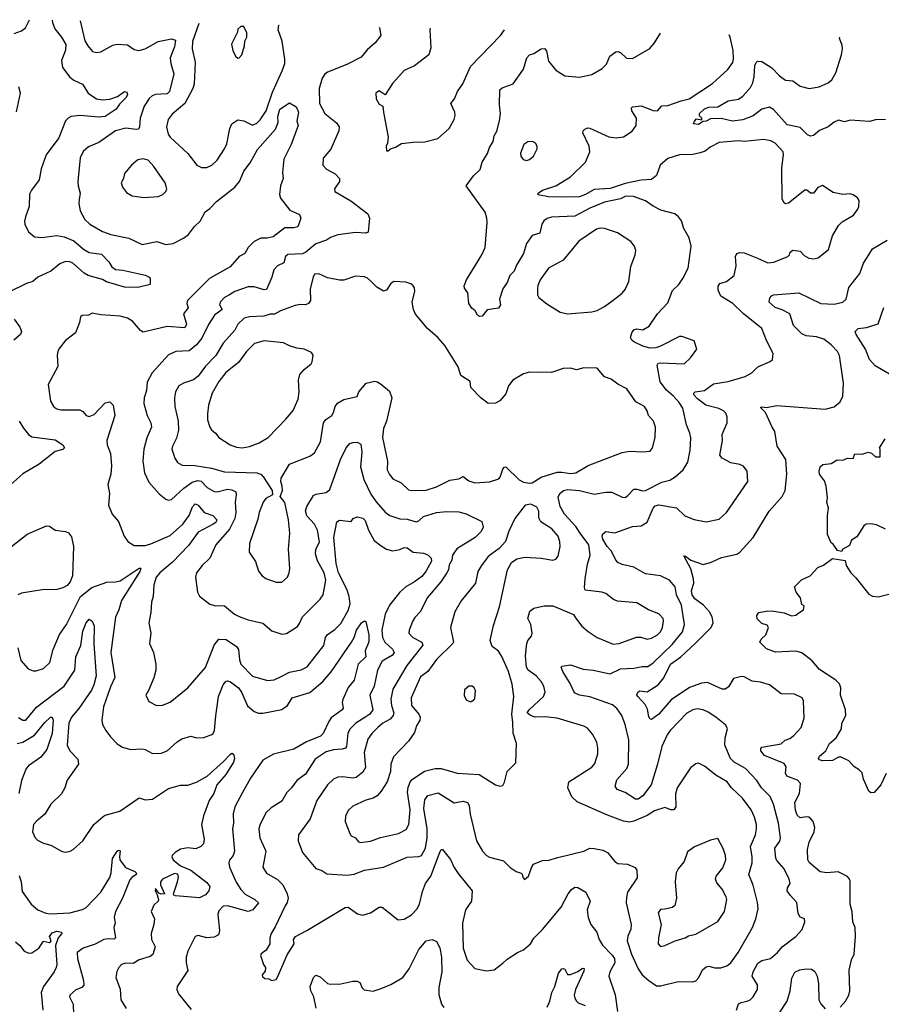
# Model space of a CAD drawing. Extents: x 1995161 to 2088924, y 769148 to 906007.
# Tile 331 of 335: x 2043864 to 2049715, y 898584 to 905273. Entities that reach past the tile are written whole.
import ezdxf

# ---------------------------------------------------------------- set-up
doc = ezdxf.new("R2010")
doc.units = 0

msp = doc.modelspace()

# ---------------------------------------------------------------- linework, layer by layer
at = {"layer": '0CON20XD'}
for points in [[(2043825, 905179.3), (2043875, 905197.5), (2043902.5, 905217.5), (2043930.4, 905273.3)], [(2044083.7, 905270), (2044085.3, 905255), (2044101.1, 905211.1), (2044146.9, 905155), (2044177.1, 905105), (2044175.5, 905065.5), (2044148.2, 904995), (2044155, 904948), (2044205, 904883.1), (2044232.2, 904862.2), (2044290, 904835), (2044328.6, 904775), (2044385, 904736.5), (2044425, 904729.1), (2044475.5, 904734.5), (2044527.5, 904752.5), (2044575.8, 904785.8), (2044590.8, 904780.8), (2044595.5, 904765.5), (2044587.5, 904745), (2044541.5, 904698.5), (2044518.6, 904665), (2044445, 904616.4), (2044398.2, 904611.8), (2044275, 904622.5), (2044212, 904615), (2044192.9, 904605), (2044175, 904585.7), (2044128.4, 904471.6), (2044042.5, 904355), (2044008.9, 904261.1), (2043995.6, 904185), (2043943.1, 904115), (2043931.1, 904088.9), (2043926.9, 904005), (2043902, 903935), (2043896, 903905), (2043898.8, 903885), (2043922.7, 903832.7), (2043965, 903798.8), (2044013.1, 903793.1), (2044115, 903806.8), (2044165, 903799.1), (2044230.3, 903770.3), (2044296.4, 903715), (2044335, 903692.5), (2044420, 903680), (2044468.3, 903628.3), (2044490, 903595), (2044515, 903575.8), (2044565, 903572.2), (2044685.3, 903545.3)], [(2044273.9, 905265.9), (2044305, 905130), (2044326, 905095), (2044358.3, 905058.3), (2044385, 905051.4), (2044415, 905054.4), (2044495, 905100.6), (2044525, 905108.1), (2044595, 905101.9), (2044640.9, 905070.9), (2044673, 905063), (2044715, 905075.6), (2044805, 905125.4), (2044895, 905144.2), (2044921.2, 905135), (2044915, 905088.8), (2044886.2, 905015), (2044889.6, 904975), (2044911.5, 904905), (2044880.5, 904785), (2044865, 904770.5), (2044785, 904764.5), (2044762.9, 904755), (2044743.2, 904736.8), (2044710, 904685), (2044682.5, 904605), (2044678.2, 904545), (2044669.8, 904530.2), (2044655, 904526.4), (2044585, 904535.4), (2044515, 904517.5), (2044400.2, 904439.8), (2044330.3, 904409.7), (2044295, 904378.8), (2044274.4, 904335), (2044259.2, 904175), (2044260, 904145), (2044273.8, 904095), (2044267.7, 904052.3), (2044264.2, 904025), (2044274, 903975), (2044305, 903916.2), (2044338.8, 903885), (2044426.7, 903835), (2044482.5, 903815), (2044605, 903788.1), (2044695, 903746.9), (2044795, 903765.6), (2044855, 903746.7), (2044905, 903752.9), (2044975, 903788.8), (2045011.1, 903815), (2045050.9, 903869.1), (2045088.5, 903905), (2045122.3, 903967.7), (2045155, 903991.1), (2045200.9, 904039.1), (2045325.4, 904135), (2045356.2, 904175), (2045385, 904244.4), (2045428.5, 904301.5), (2045478.9, 904391.1), (2045600, 904530), (2045620, 904575), (2045616.7, 904615), (2045630, 904665), (2045695, 904708), (2045735, 904686.2), (2045745, 904671.2), (2045758.1, 904645), (2045746, 904585), (2045753.8, 904555), (2045707.1, 904425), (2045656.7, 904325), (2045648.1, 904235), (2045652.5, 904195), (2045633.8, 904145), (2045628, 904085), (2045635, 904060), (2045699.1, 903979.1), (2045765, 903950), (2045771.9, 903925), (2045753.7, 903866.3), (2045725, 903860), (2045665, 903860), (2045585, 903799.2), (2045545, 903789.2), (2045502.1, 903787.9), (2045455, 903767.1), (2045414.6, 903725.4), (2045392, 903685), (2045355, 903664.2), (2045292.2, 903595), (2045152.1, 903515), (2045003.5, 903365), (2044999.4, 903345), (2045006.9, 903315), (2044976.7, 903275), (2044996.4, 903205), (2044985, 903180), (2044865, 903188.4), (2044701.1, 903151.1), (2044685, 903160.6), (2044628.6, 903225), (2044595, 903245.6), (2044545, 903258.9), (2044415, 903269.2), (2044355, 903280), (2044330, 903265), (2044287, 903263), (2044277.5, 903255), (2044270, 903215), (2044242.5, 903145), (2044175, 903093.3), (2044131.3, 903038.7), (2044121.9, 903018.1), (2044117.5, 902995), (2044122.3, 902917.7), (2044057.5, 902795), (2044072.1, 902682.1), (2044095, 902643.8), (2044115, 902630), (2044142.7, 902622.7), (2044272.3, 902622.3), (2044291.2, 902611.2), (2044315, 902583.8), (2044335, 902578), (2044368.3, 902591.7), (2044445, 902670), (2044475, 902676.7), (2044498.8, 902655), (2044510, 902585), (2044454.5, 902415), (2044457.9, 902385), (2044479.2, 902325), (2044488, 902242), (2044482.2, 902185), (2044462.9, 902115), (2044474.3, 902055), (2044465.7, 901975), (2044492, 901915), (2044534.2, 901865), (2044572.9, 901765), (2044598.5, 901728.5), (2044641.3, 901701.3), (2044715, 901700.8), (2044755, 901712.1), (2044885, 901768.8), (2044971.8, 901845), (2045014.6, 901905), (2045036.2, 901963.8), (2045055, 901984.3), (2045075, 901975.8), (2045116.2, 901926.2), (2045176.2, 901905), (2045202.9, 901875), (2045195, 901857.5), (2045178.6, 901845), (2045075, 901792.1), (2045009.7, 901700.3), (2044902.3, 901587.7), (2044815, 901515.6), (2044791.1, 901485), (2044775.6, 901434.4), (2044770, 901355), (2044758.6, 901315), (2044754.3, 901245), (2044740.8, 901175), (2044754.1, 901105.9), (2044746, 901035), (2044771.4, 900975), (2044787.5, 900895), (2044787.5, 900855), (2044775, 900802.5), (2044738.8, 900715), (2044720, 900685), (2044740.5, 900640.5), (2044793.6, 900613.6), (2044833, 900617), (2044885, 900636.2), (2045005.4, 900734.6), (2045125, 900872.5), (2045183.8, 901025), (2045215, 901065.5), (2045265, 901061.4), (2045335.6, 901015), (2045349.1, 900995), (2045357.1, 900925), (2045366.5, 900895), (2045445, 900814.3), (2045545.5, 900784.5), (2045591.3, 900788.7), (2045645, 900813.3), (2045695, 900839.5), (2045775, 900855.6), (2045815, 900875.8), (2045929.4, 901020.6), (2045941.2, 901075), (2045951.5, 901095), (2046005, 901130), (2046045, 901171.1), (2046095, 901260), (2046107.3, 901305), (2046100.3, 901355), (2046085.2, 901405.2), (2046029.8, 901515), (2046012.3, 901577.7), (2045996.8, 901755), (2046018.3, 901861.7), (2046035, 901872), (2046115, 901863.3), (2046127.5, 901885), (2046155, 901896.2), (2046195, 901887.5), (2046210.1, 901870.1), (2046232.3, 901805), (2046270, 901735), (2046319.6, 901699.6), (2046355, 901676.9), (2046395, 901664.5), (2046445, 901673.6), (2046475, 901686.4), (2046494.6, 901684.6), (2046535, 901656.7), (2046605, 901650), (2046635, 901638.5), (2046658.2, 901615), (2046659.7, 901595), (2046622.5, 901525), (2046595, 901490.5), (2046545, 901453.5), (2046485, 901420.4), (2046445.8, 901384.2), (2046375.9, 901295), (2046345.3, 901235), (2046323.6, 901126.4), (2046326.9, 901076.9), (2046343.8, 901045), (2046395.7, 900995.7), (2046406.4, 900975), (2046394.5, 900955), (2046325.5, 900915), (2046293.6, 900855), (2046271.2, 900745), (2046242.7, 900685), (2046261.1, 900585), (2046242.5, 900555), (2046215, 900536.3), (2046145.5, 900495), (2046107.3, 900455), (2046093.2, 900425), (2046083.5, 900336.5), (2046076.2, 900325), (2046053.4, 900316.6), (2045995, 900313.9), (2045945, 900300), (2045870.9, 900249.1), (2045805, 900147.5), (2045745.4, 900104.6), (2045710, 900055), (2045677.1, 900022.9), (2045644.4, 899965), (2045571.7, 899918.3), (2045535.7, 899885), (2045495, 899801.2), (2045488.5, 899775), (2045494.4, 899715), (2045534.2, 899625), (2045515.8, 899515), (2045540, 899475), (2045615, 899432.9), (2045650, 899395), (2045679.2, 899335), (2045686, 899305), (2045680.8, 899275), (2045666.9, 899253.1), (2045599.3, 899110.7), (2045571.4, 899065), (2045562, 899035), (2045562, 898995), (2045538.2, 898951.8), (2045503, 898927), (2045498.8, 898915), (2045520, 898855), (2045533.6, 898833.6), (2045530.7, 898809.3), (2045510, 898785), (2045513, 898773), (2045528.3, 898758.3), (2045555, 898756.7), (2045575, 898746.7), (2045605, 898753.3), (2045617.7, 898772.3), (2045680.9, 898919.1), (2045728.8, 898995), (2045723.3, 899025), (2045736.2, 899045), (2045813.3, 899085), (2046075, 899241.2), (2046095, 899243.8), (2046158.7, 899198.7), (2046195, 899188.6), (2046245.5, 899204.5), (2046305, 899244.2), (2046325, 899244.2), (2046412.9, 899172.9), (2046435, 899157.5), (2046475, 899162.5), (2046525, 899192.5), (2046560.7, 899229.3), (2046580, 899265), (2046598.8, 899351.2), (2046619.2, 899405), (2046655.2, 899454.8), (2046718.3, 899621.7), (2046725, 899636.2), (2046735, 899636.2), (2046788.4, 899568.4), (2046814, 899514), (2046842.3, 899472.3), (2046937.1, 899355), (2046931.9, 899285), (2046891.5, 899225), (2046870, 899135), (2046874.5, 898965.5), (2046902.8, 898882.8), (2046955, 898826.2), (2047035, 898811.4), (2047085, 898819.2), (2047145, 898863.8), (2047175, 898891.4), (2047245, 898936), (2047285, 898953.8), (2047333.8, 898995), (2047356.3, 899033.7), (2047415, 899092), (2047541.4, 899245), (2047589.2, 899335), (2047612, 899365), (2047635, 899380), (2047655, 899377.5), (2047708.8, 899345), (2047737.5, 899285), (2047718.1, 899225), (2047724.6, 899174.6), (2047743.1, 899125), (2047784.3, 899075), (2047800, 899025), (2047821.1, 898985), (2047888, 898918), (2047902.6, 898895), (2047905.3, 898864.7), (2047871.8, 898805), (2047865.5, 898775), (2047908.3, 898648.3), (2047924, 898535)], [(2046305.1, 905222.2), (2046307, 905217), (2046316.2, 905165), (2046278, 905115), (2046222.4, 905067.6), (2046181.7, 905018.3), (2046085, 904970), (2045955, 904917.1), (2045935, 904902.2), (2045918.8, 904875), (2045897.8, 904805), (2045899.1, 904705), (2045936.7, 904635), (2046015, 904572.9), (2046034.4, 904544.4), (2046031.1, 904518.9), (2045975.9, 904394.1), (2045925, 904332.5), (2045922, 904285), (2045947, 904257), (2046006.7, 904225), (2046036.7, 904195), (2046036.1, 904173.9), (2046001.2, 904125), (2046003.3, 904105), (2046111.7, 904041.7), (2046228, 903955), (2046240, 903925), (2046230.5, 903829.5), (2046215, 903822.5), (2046145, 903827.8), (2046025, 903811.5), (2045975.5, 903794.5), (2045946.7, 903775), (2045875, 903750.4), (2045807.6, 903695), (2045785, 903683.1), (2045685, 903679.1), (2045669.1, 903665), (2045658.5, 903621.5), (2045615, 903600), (2045589.4, 903575), (2045576.2, 903525), (2045539.2, 903440.8), (2045525, 903437.8), (2045455, 903457.5), (2045415, 903458.2), (2045323.8, 903426.2), (2045287.5, 903405), (2045254.7, 903385.3), (2045225, 903353.8), (2045220.8, 903335), (2045238.1, 903305), (2045186.1, 903265), (2045145, 903202), (2045101.5, 903108.5), (2045064.8, 903065.2), (2045015, 903022.9), (2044925, 903019.4), (2044875, 902995.7), (2044764, 902875), (2044730.3, 902809.7), (2044725.7, 902755), (2044709.5, 902705), (2044706.7, 902665), (2044729.4, 902585), (2044755, 902533.3), (2044759.5, 902505), (2044726.5, 902433.5), (2044706.5, 902355), (2044700, 902275), (2044711.5, 902195), (2044740.8, 902130.8), (2044811.3, 902051.3), (2044855.8, 902015.8), (2044875, 902008.8), (2044895, 902013.8), (2044979.4, 902090.6), (2045035, 902130.6), (2045072.6, 902142.6), (2045095, 902137.5), (2045135.7, 902095.7), (2045185, 902067.7), (2045205, 902066.2), (2045275, 902082.7), (2045305, 902078.9), (2045331.1, 902065), (2045333.9, 902045), (2045325.9, 901995), (2045330.7, 901925), (2045323.8, 901885), (2045288, 901812), (2045195.5, 901705), (2045154.3, 901615), (2045102.5, 901565), (2045064, 901515), (2045058, 901485), (2045071.2, 901385), (2045085, 901357.5), (2045155, 901302), (2045195, 901290), (2045235, 901294.3), (2045255, 901290), (2045323.5, 901233.5), (2045355, 901217.8), (2045416.3, 901196.3), (2045514.4, 901174.4), (2045575, 901122), (2045645, 901098), (2045675, 901102.5), (2045749.7, 901150.3), (2045765, 901170), (2045785, 901216), (2045905, 901336), (2045924.3, 901365), (2045943.8, 901465), (2045932.3, 901515), (2045887.2, 901597.2), (2045872.7, 901645), (2045875.3, 901674.7), (2045898.7, 901725), (2045886.6, 901805), (2045866.8, 901845), (2045812.8, 901902.8), (2045805, 901936.7), (2045814.7, 901965), (2045858.3, 902041.7), (2045875, 902049.7), (2045945, 902061.1), (2045968.8, 902081.2), (2046043.1, 902285), (2046081.1, 902365), (2046105, 902393.8), (2046125, 902401.4), (2046155, 902403.1), (2046179.6, 902389.6), (2046186.2, 902335), (2046178.4, 902235), (2046200.3, 902150.3), (2046249.3, 902049.3), (2046285, 901996.9), (2046345, 901928.5), (2046377.5, 901905), (2046445, 901882.3), (2046495, 901880), (2046557.3, 901862.7), (2046575, 901869.4), (2046605, 901897.3), (2046694.5, 901924.5), (2046761.7, 901931.7), (2046845, 901930), (2046895, 901916.5), (2047003.3, 901865), (2047011.1, 901825), (2046997.3, 901795), (2046956.9, 901755), (2046832.3, 901677.7), (2046803.8, 901636.2), (2046799.1, 901600.9), (2046780.8, 901569.2), (2046775.5, 901535), (2046765.6, 901515), (2046724.4, 901455), (2046630.5, 901345), (2046586.6, 901253.4), (2046547.2, 901212.8), (2046531.4, 901185), (2046508, 901125), (2046505.8, 901105), (2046534.2, 901075), (2046594.4, 901045), (2046602.1, 901025), (2046492.7, 900885), (2046397.3, 900725), (2046384.1, 900655.9), (2046388.4, 900615), (2046403.8, 900565), (2046400.5, 900545), (2046378.7, 900521.3), (2046330.6, 900495), (2046295.5, 900465), (2046255.2, 900424.8), (2046228.8, 900385), (2046203.2, 900295), (2046212.5, 900192.5), (2046195, 900161.4), (2046148.8, 900125), (2046125, 900120), (2046055, 900130), (2046025, 900127.1), (2045995, 900114), (2045954.7, 900075.3), (2045881.7, 899968.3), (2045836, 899845), (2045757.5, 899735), (2045755.8, 899695), (2045784.3, 899615), (2045875.5, 899505.5), (2045915, 899493.3), (2045950.3, 899470.3), (2046087.9, 899462.1), (2046135, 899468.2), (2046205, 899496.2), (2046333.3, 899515), (2046495, 899583.3), (2046575, 899587.8), (2046592, 899595), (2046620, 899645), (2046630.2, 899715), (2046630.7, 899775), (2046609.2, 899915), (2046615, 899974), (2046635, 900001.5), (2046705, 900020), (2046815, 899953.1), (2046875, 899964.6), (2046905.6, 899955), (2046916.7, 899935), (2046923.3, 899875), (2046965.7, 899695), (2047007.5, 899625), (2047035, 899596), (2047055, 899584.2), (2047148.8, 899558.8), (2047195, 899513.8), (2047235, 899486.7), (2047270, 899475), (2047277, 899467), (2047280, 899445), (2047291.7, 899431.7), (2047320, 899455), (2047341.2, 899518.8), (2047352.5, 899535), (2047415, 899560.8), (2047456.3, 899563.7), (2047518.3, 899581.7), (2047695, 899623.3), (2047735, 899644.3), (2047765, 899641.9), (2047825, 899630.8), (2047855, 899615.7), (2047905, 899554.2), (2047925, 899540), (2047992.5, 899535), (2048044.4, 899514.4), (2048054.4, 899494.4), (2048056.3, 899443.7), (2047990.9, 899345), (2047985, 899310), (2047982.8, 899272.8), (2048016.5, 899125), (2048013.3, 899095), (2047993.4, 899046.6), (2047989.6, 899015), (2048017.7, 898925), (2048065, 898823.8), (2048091.2, 898785), (2048135.8, 898745), (2048189.1, 898709.1), (2048215, 898708.9), (2048335, 898738.1), (2048435, 898735.8), (2048456.4, 898743.6), (2048476.9, 898765), (2048501.7, 898818.3), (2048525, 898838.1), (2048545, 898843.1), (2048585, 898832.5), (2048625, 898832.2), (2048665.3, 898844.7), (2048692.9, 898865), (2048742.5, 898935), (2048840.8, 899105), (2048864.3, 899165), (2048878.3, 899231.7), (2048875.7, 899275), (2048845.6, 899394.4), (2048815.4, 899465), (2048838.8, 899545), (2048838.8, 899585), (2048826.1, 899655), (2048861.2, 899735), (2048867.7, 899775), (2048867.5, 899805), (2048855.3, 899855.3), (2048830.9, 899905), (2048772.5, 899985), (2048698.6, 900055), (2048667.5, 900095), (2048590.7, 900140.7), (2048515, 900202.5), (2048475, 900221.2), (2048455, 900218.8), (2048419.7, 900190.3), (2048329.2, 900055), (2048317.3, 900012.7), (2048320, 899925), (2048306, 899905), (2048285, 899904.5), (2048245, 899920.5), (2048175, 899897.5), (2048125, 899867.5), (2048035, 899828.2), (2048005, 899822.3), (2047965, 899827.3), (2047855, 899867.8), (2047650.4, 899960.4), (2047614.6, 899994.6), (2047586.2, 900055), (2047592.5, 900095), (2047749.2, 900195), (2047770.2, 900219.8), (2047790.5, 900285), (2047791.1, 900325), (2047783.3, 900365), (2047755, 900420), (2047719.3, 900459.3), (2047695, 900474.2), (2047515, 900528.1), (2047432.4, 900537.6), (2047365, 900534.6), (2047332, 900545), (2047310, 900565), (2047322.9, 900585), (2047422, 900675), (2047431.9, 900705), (2047424.3, 900745), (2047405, 900777.5), (2047372.2, 900815), (2047316.5, 900855), (2047305.3, 900875.3), (2047298, 900952), (2047308.9, 901035), (2047315.6, 901055), (2047339.1, 901085), (2047343.8, 901105), (2047336.2, 901165), (2047314.5, 901205), (2047327.3, 901255), (2047355, 901275.6), (2047425, 901291.2), (2047485, 901290.9), (2047609.7, 901239.7), (2047625, 901231.2), (2047639.1, 901209.1), (2047682, 901152), (2047725, 901115.8), (2047786.2, 901075), (2047895, 901030), (2047935, 901036.2), (2048052.7, 901077.3), (2048082.7, 901077.3), (2048125, 901064.4), (2048155, 901072.2), (2048195, 901094.5), (2048215, 901114.4), (2048229.6, 901145), (2048236.8, 901186.8), (2048234, 901205), (2048205, 901236), (2048134.4, 901264.4), (2048055, 901310.6), (2047923.4, 901323.4), (2047896.7, 901335), (2047845, 901374.2), (2047816.7, 901385), (2047705, 901396.7), (2047699.2, 901415), (2047704.3, 901474.3), (2047719.1, 901575), (2047738.8, 901635), (2047730, 901705), (2047670.2, 901785), (2047640.4, 901830.4), (2047563.3, 901915), (2047535.3, 901965), (2047520, 902030), (2047532.9, 902055), (2047556.2, 902073.8), (2047585, 902080.4), (2047665, 902074.7), (2047765, 902048.9), (2047845, 902063.1), (2047885, 902063.9), (2047955, 902029.4), (2047975, 902026.9), (2047995, 902040), (2048035, 902084.3), (2048055, 902084.4), (2048095, 902071.8), (2048115, 902075.4), (2048225, 902130.9), (2048278.8, 902145), (2048315, 902167.5), (2048369.2, 902215), (2048402.2, 902267.8), (2048417.6, 902347.6), (2048422.1, 902432.1), (2048415.6, 902465), (2048391.7, 902521.7), (2048366.4, 902635), (2048342.1, 902672.1)], [(2045081.2, 905248.5), (2045038, 905125), (2045035.4, 905075), (2045054.5, 904985), (2045049.5, 904835), (2045040, 904805), (2044984.6, 904705), (2044899.4, 904630.6), (2044871.4, 904595), (2044860, 904545), (2044871.9, 904495), (2044885, 904474.4), (2045005.3, 904365.3), (2045065.7, 904285.7), (2045098.8, 904268.8), (2045135, 904269.2), (2045168.8, 904285), (2045205, 904318), (2045255, 904396.2), (2045270.2, 904429.8), (2045290.4, 904535), (2045305.3, 904564.7), (2045345, 904593.3), (2045385, 904586.7), (2045445, 904557.1), (2045475, 904569.4), (2045497.3, 904592.7), (2045537.5, 904655), (2045579.4, 904780.6), (2045646.5, 904925), (2045663.5, 904975), (2045664.2, 905005), (2045646.6, 905126.6), (2045620, 905205), (2045622.9, 905235), (2045625.1, 905236.8)], [(2045345, 905011.2), (2045355, 905013.3), (2045373.3, 905035), (2045391.2, 905095), (2045393.6, 905126.4), (2045406.2, 905155), (2045406.7, 905185), (2045385, 905227.5), (2045365, 905226.7), (2045345, 905210), (2045341.7, 905188.3), (2045302.3, 905107.7), (2045311.2, 905065), (2045328.8, 905025), (2045345, 905011.2)], [(2046650.5, 905214.7), (2046648.9, 905205), (2046656.9, 905083.1), (2046643.1, 905035), (2046545, 904960), (2046475, 904928), (2046395, 904840.8), (2046345, 904762.5), (2046305, 904790), (2046283.3, 904775), (2046283.8, 904735), (2046305, 904700), (2046330, 904685), (2046334.3, 904644.3), (2046366.2, 904475), (2046362.5, 904435), (2046353, 904413), (2046355, 904382.5), (2046365, 904382.5), (2046383, 904397), (2046415, 904407.5), (2046457, 904433), (2046535, 904442), (2046615, 904442.5), (2046704.1, 904465.9), (2046781.4, 904535), (2046814.4, 904595), (2046822.3, 904622.3), (2046820, 904645), (2046792, 904705), (2046816, 904735), (2046838, 904785), (2046873.4, 904836.6), (2046925, 904955.7), (2047128.1, 905165), (2047156.4, 905203.9)], [(2048342.1, 902672.1), (2048305, 902715.4), (2048255.8, 902755.8), (2048212.4, 902812.4), (2048192.9, 902927.1), (2048200.6, 902939.4), (2048215, 902942.9), (2048376, 902935), (2048418.8, 902975), (2048462.5, 903035), (2048445, 903092.5), (2048361.2, 903121.2), (2048345, 903121.4), (2048215.2, 903054.8), (2048185, 903044.6), (2048145, 903041.5), (2048095, 903055.6), (2048033.8, 903085), (2048020.8, 903095), (2048011.9, 903115), (2048020, 903145), (2048035, 903166), (2048055, 903172), (2048095, 903165.6), (2048138.9, 903191.1), (2048195, 903276), (2048265, 903350), (2048297.6, 903432.4), (2048340.5, 903475), (2048368.2, 903515), (2048403.8, 903585), (2048424, 903735), (2048410.9, 903790.9), (2048374.3, 903855), (2048357.6, 903907.6), (2048338.8, 903935), (2048314.2, 903954.2), (2048218.3, 903978.3), (2048165, 904006.7), (2048115, 904043.6), (2048032.7, 904072.7), (2047980, 904075), (2047945, 904057.1), (2047835, 904032.9), (2047735, 903993.4), (2047635, 903938.5), (2047475, 903930.8), (2047445, 903922.5), (2047423.3, 903906.7), (2047408.9, 903885), (2047396.3, 903823.7), (2047345, 903806.9), (2047305, 903752.5), (2047284.7, 903685.3), (2047237.8, 903605), (2047221.5, 903565), (2047193.5, 903535), (2047175, 903488), (2047145.6, 903445), (2047122.5, 903375), (2047128.1, 903335), (2047115, 903312.5), (2047038.3, 903301.7), (2047005, 903260), (2046987, 903257), (2046972.5, 903265), (2046956.2, 903295), (2046934.2, 903314.2), (2046913.8, 903345), (2046906.7, 903416.7), (2046885, 903450), (2046883.3, 903465), (2046897.5, 903505), (2047002.5, 903675), (2047025.5, 903724.5), (2047037.5, 903895), (2047035.9, 903925.9), (2047024, 903965), (2046896.2, 904145), (2046946.6, 904213.4), (2046991.2, 904255), (2047004.2, 904305), (2047040, 904365), (2047054, 904405), (2047080, 904445), (2047086.2, 904485), (2047104.1, 904515.9), (2047123, 904587), (2047130, 904635), (2047122.9, 904695), (2047124.1, 904795.9), (2047140, 904810), (2047215, 904836.7), (2047285, 904936.7), (2047307.5, 905015), (2047325, 905034.2), (2047355.4, 905044.6), (2047405, 905075.8), (2047428.6, 905078.6), (2047441.3, 905061.3), (2047455, 904991.2), (2047505, 904930.8), (2047565, 904892.9), (2047666.6, 904883.4), (2047748.7, 904901.3), (2047819.1, 904940.9), (2047849.4, 904970.6), (2047872.5, 905025), (2047912.5, 905055), (2047925, 905058), (2047945, 905051.2), (2047985, 905012), (2048025, 905010), (2048142.3, 905077.7), (2048176, 905115), (2048214.9, 905181.1)], [(2048091.1, 900878.9), (2048130.2, 900879.8), (2048165, 900904.5), (2048295, 901028.5), (2048364.6, 901115), (2048378.2, 901165), (2048357.9, 901295), (2048325.4, 901365), (2048315, 901421.2), (2048276.2, 901465), (2048215, 901495.5), (2048115, 901508.5), (2048035, 901554.5), (2047955, 901571.1), (2047926.4, 901586.4), (2047911.7, 901601.7), (2047882.9, 901662.9), (2047853.1, 901695), (2047824.7, 901745), (2047820, 901765), (2047825, 901779.4), (2047845, 901796.9), (2047905, 901786.9), (2048025, 901831.1), (2048085, 901835.6), (2048125, 901860), (2048165.5, 901955), (2048180.4, 901969.6), (2048205, 901976.9), (2048325, 901956.5), (2048381.9, 901901.9), (2048445, 901876.7), (2048525, 901862), (2048615, 901880.8), (2048665, 901926.2), (2048808.1, 902135), (2048803.8, 902205), (2048779.5, 902239.5), (2048755, 902252), (2048693, 902263), (2048634.5, 902294.5), (2048618, 902315), (2048637.5, 902415), (2048634.3, 902455), (2048669.2, 902535), (2048667.5, 902575), (2048659.7, 902599.7), (2048643.8, 902615), (2048611.1, 902631.1), (2048524.3, 902655), (2048466.8, 902696.8), (2048442.7, 902725), (2048442.2, 902735), (2048452, 902745), (2048515.4, 902754.6), (2048575, 902798.6), (2048675, 902814.7), (2048791.7, 902848.3), (2048836.8, 902873.2), (2048876.7, 902915), (2048959.7, 902950.3), (2048976.2, 902965), (2048980.8, 903005), (2048934.7, 903094.7), (2048904.5, 903175), (2048777, 903277), (2048707.8, 903345), (2048625, 903394), (2048606.4, 903435), (2048606.9, 903463.1), (2048618, 903482), (2048664, 903495), (2048716, 903535), (2048729.7, 903600.3), (2048724.5, 903665), (2048734.5, 903685.5), (2048755, 903692.2), (2048785, 903688.9), (2048875, 903653.1), (2048945, 903622.5), (2048985, 903625.7), (2049080, 903665), (2049092.5, 903675), (2049097.5, 903695), (2049115, 903706.7), (2049165, 903700), (2049191.4, 903671.4), (2049222.7, 903652.7), (2049255, 903648.8), (2049285.7, 903654.3), (2049357.6, 903712.4), (2049384.3, 903805), (2049424.3, 903875), (2049450.5, 903899.5), (2049527.5, 903945), (2049557.1, 903985), (2049563.9, 904003.9), (2049564.2, 904045), (2049553.2, 904063.2), (2049525, 904084), (2049505, 904090), (2049454.2, 904085.8), (2049389.4, 904099.4), (2049315, 904147.5), (2049285, 904132.5), (2049255, 904095.7), (2049235, 904094.2), (2049208.8, 904115), (2049195, 904115.7), (2049085, 904026.7), (2049065, 904023.3), (2049055, 904028.8), (2049041.9, 904055), (2049039.4, 904265), (2049045, 904302.5), (2049052, 904355), (2049048, 904375), (2048995, 904434), (2048965, 904450), (2048915, 904460), (2048786.6, 904446.6), (2048745, 904449.5), (2048615, 904438.1), (2048552.4, 904407.6), (2048519.3, 904380.7), (2048485, 904367.8), (2048435, 904357.3), (2048345, 904356.1), (2048265, 904329.6), (2048213.1, 904285), (2048189.2, 904215), (2048155, 904188.1), (2048084, 904184), (2047975, 904160.9), (2047875, 904127), (2047765, 904120.4), (2047705.5, 904085), (2047665, 904070.8), (2047545, 904067.9), (2047455, 904070), (2047384.4, 904084.4), (2047386, 904095), (2047415, 904115.5), (2047505.8, 904144.2), (2047605.3, 904204.7), (2047705.5, 904305), (2047736.2, 904375), (2047730.4, 904415), (2047688, 904505), (2047690.8, 904519.2), (2047701.2, 904528.8), (2047721.9, 904538.1), (2047735, 904535.6), (2047865, 904476.4), (2047915, 904471.2), (2047965, 904477.8), (2048024.3, 904515), (2048050, 904555), (2048052.9, 904605), (2048021.1, 904655), (2048018.6, 904675), (2048025, 904681.4), (2048085, 904687.9), (2048165, 904657.5), (2048195, 904654.5), (2048225, 904688.1), (2048265, 904690), (2048356.9, 904723.1), (2048410, 904735), (2048569.2, 904840.8), (2048672, 904935), (2048706.8, 904983.2), (2048711.4, 905005), (2048708.6, 905065), (2048689.1, 905155), (2048683, 905171)], [(2049745, 904594.3), (2049675, 904592.9), (2049635, 904582.5), (2049505, 904590.8), (2049465, 904580), (2049425, 904590.6), (2049395, 904578.1), (2049354, 904545), (2049295, 904520.8), (2049255, 904486), (2049235, 904481.2), (2049215, 904490), (2049165, 904540.8), (2049075, 904559.5), (2048984.3, 904664.3), (2048955, 904678.2), (2048905, 904665.5), (2048845, 904620.9), (2048775, 904592.9), (2048705, 904584.4), (2048627.7, 904602.3), (2048555, 904600.8), (2048525, 904584.3), (2048505, 904582.5), (2048475, 904561.4), (2048440, 904565), (2048446.7, 904585), (2048461.2, 904598.8), (2048497.5, 904592.5), (2048497.5, 904605), (2048480.5, 904620.5), (2048480, 904635), (2048515, 904667.1), (2048545, 904678.5), (2048605, 904681.4), (2048675, 904722.1), (2048746, 904734), (2048776.1, 904753.9), (2048826.4, 904813.6), (2048843.8, 904845), (2048852.5, 904885), (2048856.8, 904963.2), (2048865, 904983.3), (2048875, 904991.2), (2048905, 904988.8), (2048973, 904947), (2049023, 904893), (2049065, 904862.9), (2049115, 904857.1), (2049165, 904822.2), (2049225, 904805.6), (2049293.6, 904816.4), (2049355, 904844.5), (2049380, 904865), (2049406.7, 904913.3), (2049446.2, 905035), (2049452.7, 905075), (2049450.5, 905100.5), (2049430.6, 905145), (2049433.7, 905154.8)], [(2043842.1, 904647.9), (2043868.4, 904775), (2043858, 904818)], [(2047305, 904316.7), (2047325, 904322.5), (2047353.3, 904345), (2047377.5, 904395), (2047377.5, 904415), (2047367.5, 904435), (2047346.4, 904446.4), (2047315, 904443.3), (2047287.5, 904425), (2047263.9, 904366.1), (2047266.7, 904345), (2047283.9, 904323.9), (2047305, 904316.7)], [(2044705.9, 904065.9), (2044805, 904072.9), (2044835, 904086), (2044856.2, 904105), (2044863.8, 904125), (2044852.5, 904165), (2044775, 904275.6), (2044735, 904318.6), (2044702.7, 904327.3), (2044665, 904320.8), (2044622, 904285), (2044575, 904227.5), (2044569.2, 904195), (2044552.5, 904165), (2044561.4, 904135), (2044588.8, 904098.8), (2044627.7, 904077.7), (2044705.9, 904065.9)], [(2047585, 903274.4), (2047748.3, 903288.3), (2047785, 903297.5), (2047835, 903324.3), (2047895, 903367.1), (2047955, 903414.3), (2047975, 903440), (2048000, 903495), (2048015, 903597.5), (2048044, 903675), (2048048, 903705), (2048040, 903735), (2048015, 903766.2), (2047924.2, 903824.2), (2047835.6, 903855.6), (2047805, 903857.3), (2047780.2, 903849.8), (2047661.1, 903768.9), (2047555, 903639.4), (2047455.4, 903584.6), (2047399.4, 903505), (2047382, 903468), (2047379.4, 903445), (2047380.8, 903405), (2047390, 903385), (2047443.6, 903343.6), (2047535, 903287.1), (2047585, 903274.4)], [(2048922.5, 900275), (2048897.1, 900305), (2048897.5, 900322.5), (2048905, 900331.2), (2049035, 900353.3), (2049062.2, 900377.8), (2049095, 900390.5), (2049120.9, 900409.1), (2049172, 900465), (2049191.2, 900528.8), (2049186.2, 900645), (2049177.5, 900665), (2049125, 900690), (2049035, 900693.8), (2048956.7, 900755), (2048895, 900771.4), (2048838.3, 900778.3), (2048785, 900808.6), (2048765, 900811.9), (2048712.6, 900797.4), (2048678.3, 900741.7), (2048655, 900724), (2048635, 900725.8), (2048535, 900769.4), (2048495, 900765.5), (2048413, 900737), (2048287.5, 900652.5), (2048205, 900555.7), (2048155, 900519.2), (2048145, 900521.2), (2048137.2, 900537.2), (2048128.2, 900588.2), (2048111.1, 900621.1), (2048061.2, 900675), (2048056.1, 900686.1), (2048060.8, 900705), (2048075, 900713.1), (2048125, 900706.7), (2048200, 900755), (2048238.7, 900801.3), (2048282.7, 900895), (2048355, 900943.9), (2048453.2, 901036.8), (2048560, 901145), (2048574.3, 901175), (2048566.7, 901216.7), (2048549.6, 901249.6), (2048507.3, 901295), (2048448.6, 901338.6), (2048430.3, 901365), (2048426.3, 901395), (2048443, 901445), (2048441, 901475), (2048422.4, 901542.4), (2048375, 901630), (2048385, 901628.8), (2048422.1, 901602.1), (2048505, 901572.5), (2048555, 901584.4), (2048630.7, 901619.3), (2048735, 901642.5), (2048755, 901656.2), (2048844.2, 901755), (2048954.2, 901935), (2049041.9, 902035), (2049062.2, 902075), (2049073.5, 902185), (2049067.9, 902285), (2049008.6, 902375), (2048992, 902475), (2048973.1, 902505), (2048930, 902605), (2048895, 902637.5), (2048905, 902643.8), (2048935, 902638.8), (2049005, 902652.9), (2049335, 902627.5), (2049395, 902644), (2049435, 902676.7), (2049454, 902715), (2049458, 902805), (2049431.7, 902991.7), (2049418.9, 903018.9), (2049376, 903065), (2049325, 903102), (2049275, 903118), (2049205, 903125.8), (2049175, 903138), (2049119.2, 903195), (2049094.7, 903274.7), (2049042.8, 903302.8), (2048995, 903317.5), (2048954.2, 903354.2), (2048955.6, 903375), (2048965, 903395.7), (2048984.1, 903404.1), (2049155, 903418.6), (2049305, 903344.6), (2049395, 903340.4), (2049455, 903354.2), (2049476, 903375), (2049495.5, 903454.5), (2049570.2, 903549.8), (2049595, 903620), (2049631.2, 903675), (2049655, 903716.7), (2049754.4, 903775.6)], [(2044685.3, 903545.3), (2044718.3, 903538.3), (2044742.5, 903525), (2044750, 903515), (2044750, 903475), (2044665.8, 903454.2), (2044575, 903456.4), (2044453.3, 903493.3), (2044425, 903508.4), (2044328.1, 903535), (2044301, 903551), (2044225, 903619.2), (2044205, 903629.2), (2044175, 903631.2), (2044135, 903615.5), (2044075.3, 903564.7), (2043986.8, 903523.2), (2043953.8, 903495), (2043909.9, 903480.1), (2043785, 903420)], [(2045605, 901450.8), (2045645, 901451.9), (2045682, 901485), (2045694.3, 901515.7), (2045698.1, 901545), (2045689.4, 901675), (2045697.5, 901785), (2045688.9, 901875), (2045663.8, 901993.8), (2045632.5, 902035), (2045647.5, 902075), (2045646.7, 902105), (2045636.7, 902135), (2045640.5, 902159.5), (2045697, 902253), (2045835, 902308.8), (2045865, 902330), (2045907.3, 902405), (2045926.4, 902535), (2045943.5, 902556.5), (2045983.3, 902585), (2045995.5, 902605), (2046006.7, 902645), (2046022.3, 902667.7), (2046065, 902692.2), (2046155, 902713.3), (2046166, 902745), (2046217.5, 902805), (2046275, 902817.1), (2046293, 902813), (2046323.6, 902793.6), (2046375, 902749.2), (2046391.4, 902705), (2046355.6, 902545), (2046333.3, 902495), (2046327.8, 902435), (2046360.8, 902275), (2046360, 902215), (2046375, 902183.3), (2046398.8, 902155), (2046455, 902126), (2046505, 902080), (2046525, 902074), (2046625, 902077.1), (2046695, 902100), (2046784.5, 902145.5), (2046845, 902154.4), (2046875, 902170), (2046915, 902140), (2046955, 902127.5), (2047055, 902133.1), (2047118.6, 902155), (2047127.1, 902165), (2047145, 902219.2), (2047155, 902234.2), (2047165, 902236.2), (2047255, 902148), (2047285, 902131.4), (2047325, 902124.4), (2047345, 902127.1), (2047404.6, 902165.4), (2047515, 902198.2), (2047545, 902199.5), (2047605, 902189.6), (2047640, 902195), (2047725, 902245.4), (2047955, 902332.5), (2048007.3, 902342.7), (2048095, 902337.1), (2048145, 902342), (2048162.5, 902365), (2048178.6, 902435), (2048181.4, 902505), (2048168.9, 902545), (2048134.4, 902585), (2048125.8, 902615), (2048108, 902645), (2048047.4, 902677.4), (2047986, 902765), (2047925, 902796.4), (2047880.3, 902830.3), (2047835, 902846.9), (2047785, 902905.6), (2047695, 902908.5), (2047645, 902895.6), (2047605, 902906.7), (2047555, 902903.5), (2047476.1, 902876.1), (2047325, 902878.8), (2047285, 902866.7), (2047212.5, 902825), (2047184.1, 902785.9), (2047165, 902731.2), (2047125.5, 902684.5), (2047095, 902668), (2047045, 902666.7), (2046995, 902703.3), (2046927.5, 902775), (2046922.5, 902815), (2046860, 902855), (2046841.4, 902915), (2046750.5, 903060.5), (2046703.8, 903113.8), (2046634.2, 903175), (2046551.7, 903271.7), (2046537.1, 903305), (2046530, 903355), (2046548.3, 903428.3), (2046545, 903452.5), (2046535.7, 903465.7), (2046519.1, 903479.1), (2046485, 903490), (2046405, 903494), (2046385, 903482), (2046355, 903436), (2046335, 903429.2), (2046290, 903455), (2046252.4, 903492.4), (2046225, 903518), (2046205, 903527.1), (2046145, 903530.8), (2046065.7, 903504.3), (2046035, 903502.9), (2045955, 903518.8), (2045895, 903546.2), (2045866.4, 903543.6), (2045856.1, 903523.9), (2045837.1, 903445), (2045838.6, 903365), (2045825, 903344.2), (2045805, 903335.7), (2045768.3, 903338.3), (2045735, 903332.2), (2045635, 903295.5), (2045595, 903272.2), (2045565, 903272.5), (2045521.5, 903258.5), (2045424.4, 903255.6), (2045388.1, 903245), (2045345.6, 903205), (2045323.6, 903165), (2045246.2, 903075), (2045195, 902992.2), (2045125, 902920.5), (2045075, 902850.6), (2045045, 902825.6), (2044976.7, 902805), (2044945, 902785.7), (2044921.8, 902745), (2044915.4, 902704.6), (2044917.7, 902645), (2044939.2, 902545), (2044942.1, 902485), (2044928.8, 902431.2), (2044900.6, 902375), (2044897.1, 902355), (2044917.5, 902295), (2044935.6, 902265.6), (2044966.8, 902246.8), (2045053.5, 902243.5), (2045166.9, 902226.9), (2045255, 902202.3), (2045475.4, 902195.4), (2045502.6, 902182.6), (2045520, 902165), (2045577.5, 902075), (2045580, 902045), (2045535, 902020), (2045518, 901995), (2045490, 901925), (2045480.3, 901879.7), (2045424.3, 901715), (2045422, 901655), (2045465, 901592.5), (2045485.7, 901525.7), (2045510, 901495), (2045535, 901476.7), (2045605, 901450.8)], [(2049786.2, 902855), (2049672.7, 902922.7), (2049635, 902965.8), (2049608.1, 903035), (2049543.8, 903135), (2049538.8, 903155), (2049558.8, 903175), (2049615, 903182.2), (2049695, 903207.5), (2049732.8, 903317.2)], [(2043825, 903239.2), (2043864.4, 903185), (2043875.6, 903155), (2043870, 903135), (2043824, 903095)], [(2045375, 902365.5), (2045425, 902373.5), (2045490.6, 902399.4), (2045550, 902435), (2045670.7, 902559.3), (2045720.7, 902619.3), (2045754.3, 902695), (2045760.8, 902745), (2045756, 902825), (2045766.1, 902863.9), (2045795, 902897.5), (2045842.5, 902935), (2045850.7, 902949.3), (2045856, 902995), (2045845, 903013.3), (2045795, 903034), (2045745, 903040.8), (2045695, 903057.5), (2045655, 903076.9), (2045525, 903091.5), (2045457.2, 903072.8), (2045405, 903018.6), (2045349.4, 902945), (2045264.3, 902875.7), (2045216.5, 902815), (2045170.9, 902735), (2045146.7, 902655), (2045138.6, 902595), (2045138.6, 902555), (2045154, 902505), (2045165.8, 902485.8), (2045193.9, 902463.9), (2045216.7, 902435), (2045293.8, 902385), (2045335, 902368.9), (2045375, 902365.5)], [(2043860, 902545), (2043889.1, 902499.1), (2043924, 902455), (2043945, 902439.2), (2044105, 902419.6), (2044155.6, 902385), (2044167.5, 902365), (2044155.9, 902354.1), (2044105, 902338.8), (2043996.7, 902253.3), (2043885, 902187.1), (2043802.9, 902115)], [(2049745, 901812), (2049682.3, 901842.3), (2049645, 901849.2), (2049612.5, 901845), (2049596.2, 901835), (2049549.5, 901760.5), (2049513.6, 901736.4), (2049499.3, 901700.7), (2049453.6, 901676.4), (2049445, 901660), (2049417, 901667), (2049389.3, 901709.3), (2049375, 901720), (2049350, 901775), (2049350, 901905), (2049356.9, 901955), (2049345.7, 901995), (2049349.4, 902025), (2049341.5, 902105), (2049330.5, 902140.5), (2049295.7, 902185), (2049293, 902207), (2049301.2, 902235), (2049318.3, 902251.7), (2049375, 902258), (2049415, 902282.5), (2049455, 902280.8), (2049485, 902293.8), (2049525, 902292.5), (2049536.7, 902323.3), (2049585, 902322), (2049626, 902336), (2049648.3, 902328.3), (2049675, 902302.5), (2049707, 902303), (2049707.5, 902355), (2049702.5, 902365), (2049741.4, 902425)], [(2046175, 899684.2), (2046245, 899692.2), (2046315, 899718.1), (2046436.7, 899745), (2046488.9, 899771.1), (2046505.4, 899805), (2046514.6, 899905), (2046498.5, 900025), (2046502, 900058), (2046516.5, 900095), (2046529.4, 900110.6), (2046612.6, 900167.4), (2046685, 900186), (2046725, 900186), (2046835, 900153.6), (2046985, 900144.3), (2047095, 900076), (2047125, 900066.2), (2047145, 900070), (2047157, 900093), (2047174, 900165), (2047233.8, 900225), (2047237.3, 900355), (2047216.1, 900426.1), (2047212.4, 900497.6), (2047207, 900555), (2047220.4, 900675), (2047208.6, 900758.6), (2047183.8, 900845), (2047137.6, 900947.6), (2047115, 900982.9), (2047071.9, 901015), (2047058.6, 901055), (2047081.7, 901158.3), (2047122.5, 901285), (2047175.6, 901535), (2047204, 901585), (2047240.4, 901609.6), (2047295, 901621.9), (2047405, 901614.3), (2047485, 901601.4), (2047505, 901608), (2047520.9, 901629.1), (2047534.3, 901695), (2047532.9, 901725), (2047521.1, 901765), (2047477.5, 901815), (2047402, 901862), (2047389.4, 901889.4), (2047388.9, 901935), (2047375, 901961.9), (2047335, 901982.9), (2047295.7, 901974.3), (2047226.3, 901883.7), (2047185, 901798.8), (2047162.7, 901727.3), (2047119.1, 901680.9), (2047045, 901626), (2046999.2, 901565), (2046975.6, 901524.4), (2046960, 901445), (2046862.5, 901325), (2046819.1, 901250.9), (2046790, 901145), (2046809.2, 901045), (2046805.7, 901035), (2046695, 900926.9), (2046634.4, 900845), (2046585, 900807.9), (2046522.7, 900665), (2046524.7, 900614.7), (2046575.5, 900555), (2046583.5, 900535), (2046581.5, 900515), (2046557.8, 900475), (2046545, 900431.2), (2046505, 900371.2), (2046402, 900265), (2046384.3, 900215), (2046382.5, 900165), (2046359.2, 900095), (2046319.1, 900030.9), (2046290.4, 899999.6), (2046265, 899984.4), (2046215, 899970), (2046125, 899930), (2046097, 899903), (2046076.7, 899865), (2046073.3, 899825), (2046105, 899743.8), (2046115, 899729.2), (2046144.4, 899714.4), (2046165, 899686.7), (2046175, 899684.2)], [(2043775, 901668.8), (2043915, 901778.9), (2044045.5, 901835.5), (2044065, 901831.4), (2044104.6, 901804.6), (2044175, 901795.6), (2044195, 901787.5), (2044215, 901760), (2044228.2, 901695), (2044222.5, 901495), (2044205.4, 901454.6), (2044185, 901429.4), (2044157, 901413), (2044115, 901401.5), (2044015, 901400), (2043875, 901376.2), (2043851.9, 901365)], [(2049747.7, 900152.3), (2049712.5, 900075), (2049666.1, 900023.9), (2049645, 900021.2), (2049631.2, 900031.2), (2049595, 900112.5), (2049585, 900156.2), (2049565, 900176.2), (2049528.6, 900198.6), (2049495, 900238), (2049443.9, 900263.9), (2049425, 900263.8), (2049385, 900241.2), (2049315, 900237.5), (2049296.7, 900245), (2049290, 900255), (2049295, 900268.8), (2049338.8, 900305), (2049364.5, 900355.5), (2049409.2, 900395), (2049444.4, 900455), (2049447.1, 900495), (2049474.2, 900545), (2049471.4, 900585), (2049438, 900685), (2049441.2, 900735), (2049432.3, 900762.3), (2049406.6, 900786.6), (2049295, 900859.4), (2049245, 900918.5), (2049175, 900971.1), (2049135, 900982.5), (2048997.2, 900977.2), (2048935, 900999.2), (2048890, 901045), (2048900, 901065), (2048931.2, 901095), (2048949.2, 901145), (2048940.3, 901160.3), (2048905, 901170), (2048872.8, 901202.8), (2048870, 901225), (2048883.4, 901246.6), (2048945, 901256.7), (2048985, 901253.8), (2049055, 901244), (2049105, 901224), (2049135, 901228.8), (2049155.8, 901244.2), (2049187.5, 901265), (2049191.7, 901291.7), (2049175, 901300), (2049166.7, 901345), (2049136.7, 901385), (2049125, 901420), (2049172.7, 901467.3), (2049233.3, 901495), (2049285, 901551.2), (2049322.3, 901567.7), (2049385, 901612.5), (2049469.3, 901599.3), (2049477.5, 901565), (2049507.5, 901515), (2049541.7, 901481.7), (2049630.3, 901370.3), (2049655, 901357.5), (2049695, 901352.9), (2049775, 901372.2)], [(2043850, 901005), (2043870.7, 900920.7), (2043922.1, 900862.1), (2043955, 900849.2), (2043975, 900849.2), (2044025, 900865.7), (2044067.1, 900905), (2044090, 900995), (2044133.2, 901096.8), (2044180.6, 901165), (2044276.2, 901353.8), (2044353.9, 901416.1), (2044455, 901452.8), (2044515, 901454.2), (2044545, 901461.8), (2044675, 901547.8), (2044687, 901547), (2044678.5, 901525), (2044555, 901328.1), (2044537.1, 901265), (2044514.4, 901214.4), (2044482.9, 900975), (2044509.1, 900805), (2044479.9, 900740.1), (2044432.9, 900605), (2044420.9, 900515), (2044426.9, 900485), (2044449.2, 900445), (2044480.7, 900400.7), (2044525, 900354.2), (2044561.3, 900331.3), (2044615, 900314.2), (2044695, 900320), (2044716.7, 900315), (2044765, 900288.9), (2044825, 900290), (2044865, 900305.8), (2044932.6, 900367.4), (2044965, 900387.5), (2045025, 900406.2), (2045065, 900393.8), (2045115, 900396.2), (2045175, 900420), (2045187.5, 900445), (2045196.1, 900543.9), (2045214.5, 900675), (2045246.5, 900755), (2045265, 900778.6), (2045275, 900781.1), (2045295, 900773.8), (2045350.6, 900735), (2045369.8, 900705), (2045410.6, 900610.6), (2045455, 900573.3), (2045485, 900562.5), (2045515, 900560.9), (2045643.1, 900586.9), (2045681.9, 900615), (2045713.1, 900666.9), (2045835, 900702.5), (2045921.9, 900778.1), (2045978, 900842), (2046117.7, 901045), (2046134.8, 901075.3), (2046150.8, 901125), (2046185, 901176.7), (2046205, 901188.8), (2046213.8, 901183.8), (2046234.6, 901094.6), (2046235, 901046.7), (2046210.5, 900985), (2046215.5, 900945), (2046162.5, 900895), (2046135.4, 900785), (2046094.8, 900735.2), (2046058.2, 900655), (2046054.6, 900635), (2046060.5, 900595), (2046054.5, 900585), (2045980.1, 900529.9), (2045962.5, 900505), (2045925.3, 900424.7), (2045906.9, 900405), (2045811.9, 900368.1), (2045725, 900317.9), (2045587.3, 900282.7), (2045515, 900242), (2045430.3, 900119.7), (2045376.2, 900023.8), (2045324.4, 899925), (2045312.5, 899877.5), (2045314.5, 899815), (2045308.5, 899775), (2045322.9, 899625), (2045314.4, 899595), (2045287.7, 899562.3), (2045283.8, 899545), (2045288.8, 899515), (2045334.7, 899414.7), (2045365.6, 899365), (2045395, 899332.7), (2045461.2, 899295), (2045486.4, 899273.6), (2045446.7, 899225), (2045415.7, 899214.3), (2045275, 899253.1), (2045245, 899251.4), (2045215, 899218.8), (2045208.1, 899195), (2045220.6, 899085), (2045213.8, 899055), (2045185, 899040), (2045134.3, 899035.7), (2045075, 899050.6), (2045055, 899044), (2045005.7, 898945), (2044993.1, 898905), (2044993.3, 898865), (2045005.7, 898814.3), (2044932, 898705), (2044930, 898685), (2044942, 898655), (2045028.6, 898548.6)], [(2043855, 900532.5), (2043885, 900514.4), (2043905, 900514.4), (2043977.5, 900602.5), (2044166, 900745), (2044238.9, 900855), (2044245.7, 900944.3), (2044278, 901022), (2044292.1, 901117.9), (2044315, 901176), (2044335, 901201.2), (2044355, 901188), (2044369.1, 901155), (2044368, 901032), (2044381.8, 900815), (2044367.6, 900755), (2044351.2, 900718.8), (2044266.2, 900593.8), (2044216.4, 900535)], [(2048731.1, 898545), (2048745, 898586.2), (2048763, 898597), (2048805, 898605.8), (2048825, 898614), (2048846, 898635), (2048875.6, 898684.4), (2048875, 898716.2), (2048838.8, 898775), (2048846, 898805), (2048877.7, 898862.3), (2048905, 898882), (2048962.5, 898895), (2049010, 898935), (2049042, 898975), (2049134, 899045), (2049177, 899093), (2049196, 899145), (2049193.8, 899163.8), (2049165, 899176.7), (2049151.2, 899201.2), (2049141.4, 899275), (2049095.6, 899325), (2049077.1, 899355), (2049079.2, 899375), (2049095.7, 899405), (2049090.6, 899435), (2049055.3, 899505.3), (2049008.1, 899558.1), (2049000, 899575), (2048992.7, 899645), (2049027.1, 899692.9), (2049031.2, 899715), (2049016.1, 899815), (2048984, 899944), (2048960, 899995), (2048902.2, 900055), (2048870.6, 900105), (2048793.3, 900185), (2048715, 900230), (2048690.4, 900255), (2048653.8, 900345), (2048654.4, 900395), (2048670, 900455), (2048660.3, 900480.3), (2048592.5, 900535), (2048538.5, 900568.5), (2048505, 900583.5), (2048465, 900591.4), (2048435, 900585.6), (2048395, 900561.4), (2048281.9, 900445), (2048260, 900415), (2048224.7, 900335.3), (2048195.9, 900215), (2048152.9, 900075), (2048095, 900000.4), (2048065, 899977.3), (2048045, 899976.5), (2047975, 900023.6), (2047922.2, 900042.2), (2047908.2, 900065), (2047920.2, 900109.8), (2047986.5, 900185), (2047998.2, 900215), (2048001.4, 900381.4), (2047976.7, 900485), (2047953.3, 900545), (2047922.4, 900592.4), (2047888.9, 900618.9), (2047735, 900672), (2047666, 900685), (2047630.8, 900700.8), (2047602.5, 900762.5), (2047552.2, 900845), (2047542, 900875), (2047548.8, 900881.2), (2047605, 900891.4), (2047691.3, 900861.3), (2047757.5, 900855), (2047875, 900830), (2047945, 900862.9), (2048035, 900866.5), (2048091.1, 900878.9)], [(2046925, 900640), (2046935, 900642.5), (2046955, 900660), (2046960, 900715), (2046950, 900735), (2046936.1, 900746.1), (2046913.6, 900746.4), (2046885, 900720), (2046881.7, 900681.7), (2046895, 900653.3), (2046925, 900640)], [(2043845.5, 900355.5), (2043885, 900365.4), (2043965, 900412.2), (2044035, 900498.9), (2044073.3, 900535), (2044083.6, 900533.6), (2044090, 900515), (2044083.8, 900423.8), (2044048.7, 900315), (2044006.7, 900263.3), (2043923.5, 900205), (2043906.5, 900185), (2043875.5, 900105), (2043858.5, 900015)], [(2044216.4, 900535), (2044197.3, 900495), (2044186.9, 900345), (2044205, 900305.6), (2044259.3, 900249.3), (2044262.5, 900215), (2044185, 900106.7), (2044169.2, 900055), (2044146.8, 900013.2), (2044075, 899943.8), (2044033.8, 899875), (2043978.8, 899831.2), (2043958, 899805), (2043950, 899755), (2043968, 899715), (2043985, 899699.2), (2044025, 899679.2), (2044074.3, 899664.3), (2044152.3, 899622.3), (2044175, 899616.7), (2044205.9, 899624.1), (2044226.7, 899635), (2044291.2, 899695), (2044366.2, 899805), (2044430.7, 899859.3), (2044445, 899868.1), (2044544.2, 899895.8), (2044674.3, 899985.7), (2044715, 899973.6), (2044765, 899978.2), (2044875, 900050.3), (2044955, 900073.5), (2045005, 900073.1), (2045065, 900092.2), (2045136.6, 900133.4), (2045247.5, 900232.5), (2045295, 900284.2), (2045305, 900290), (2045315, 900283.3), (2045321.8, 900255), (2045315, 900228), (2045263.5, 900145), (2045202.2, 900075), (2045182, 900015), (2045151.1, 899968.9), (2045111.8, 899865), (2045098.9, 899805), (2045117.1, 899705), (2045111.2, 899675), (2045093.3, 899655), (2045059.1, 899640.9), (2045005, 899646.9), (2044955, 899637.1), (2044918.8, 899615), (2044900, 899595), (2044896.7, 899585), (2044906.2, 899565), (2044955, 899523.8), (2045025, 899496), (2045135, 899410.5), (2045155.5, 899385), (2045147.5, 899355), (2045125, 899327.9), (2045085, 899306.4), (2044921.4, 899321.4), (2044911.2, 899325), (2044909.2, 899335), (2044935.7, 899415), (2044942, 899445), (2044938.3, 899468.3), (2044915, 899473.3), (2044832.5, 899435), (2044820, 899415), (2044820, 899395), (2044847.5, 899335), (2044825, 899331.2), (2044808.8, 899338.8), (2044785, 899370), (2044782.9, 899355), (2044798.3, 899328.3), (2044806.2, 899295), (2044803.3, 899285), (2044775, 899256.7), (2044756.2, 899215), (2044778, 899165), (2044774, 899125), (2044755.5, 899064.5), (2044758.5, 899025), (2044782.5, 898975), (2044767.1, 898922.9), (2044750.4, 898909.6), (2044675, 898886.5), (2044635, 898860.6), (2044582.8, 898862.8), (2044555, 898855.3), (2044537.5, 898835), (2044524.1, 898805.9), (2044516.2, 898765), (2044546.4, 898686.4), (2044551.4, 898615), (2044586.2, 898556.2)], [(2049435.6, 898565), (2049473.1, 898605), (2049495, 898646.7), (2049501.5, 898675), (2049496.7, 898815), (2049513.5, 898885), (2049530.4, 898925), (2049540.5, 899045), (2049536.9, 899105), (2049522.5, 899145), (2049518.3, 899211.7), (2049503.1, 899265), (2049504.4, 899424.4), (2049500, 899435), (2049485, 899451.4), (2049422.9, 899482.9), (2049345, 899476.7), (2049300, 899485), (2049226.4, 899546.4), (2049217.1, 899565), (2049213.3, 899635), (2049225.7, 899685), (2049258.6, 899755), (2049263.9, 899786.1), (2049252, 899825), (2049236.2, 899845), (2049224.3, 899854.3), (2049206.7, 899856.7), (2049165, 899851.4), (2049145, 899870), (2049131.9, 899901.9), (2049128.9, 899955), (2049159.1, 900015), (2049167.5, 900085), (2049146.4, 900106.4), (2049072.9, 900135), (2049065.5, 900155), (2049068.2, 900198.2), (2049055, 900220.6), (2048922.5, 900275)], [(2048215, 898977.5), (2048245, 898982.5), (2048315, 899016.2), (2048382.5, 899035), (2048405, 899050), (2048455, 899060), (2048604.6, 899145.4), (2048649.5, 899215), (2048665.4, 899295), (2048661.9, 899315), (2048635.7, 899365.7), (2048598.9, 899408.9), (2048588.9, 899435), (2048594.4, 899455), (2048639.6, 899510.4), (2048660, 899565), (2048658.1, 899595), (2048642.1, 899642.1), (2048605, 899710), (2048555, 899698.8), (2048447, 899653), (2048399.5, 899620.5), (2048377, 899553), (2048336, 899505), (2048322.1, 899477.9), (2048314.4, 899415), (2048324.2, 899305), (2048313.8, 899255), (2048297.3, 899242.7), (2048245, 899231.2), (2048215, 899228), (2048198.8, 899205), (2048219.4, 899125), (2048201.2, 899035), (2048200, 898995), (2048215, 898977.5)], [(2043859.8, 899459.8), (2043874.4, 899415), (2043880.3, 899350.3), (2043941.2, 899265), (2043985.9, 899225.9), (2044042.1, 899202.1), (2044075, 899198.6), (2044204.6, 899205.4), (2044290.9, 899229.1), (2044315, 899241.1), (2044415.2, 899344.8), (2044474.8, 899445), (2044483.8, 899476.2), (2044493.5, 899575), (2044526.2, 899625), (2044535, 899630), (2044546.7, 899626.7), (2044540.9, 899585), (2044544.4, 899565), (2044582.7, 899512.8), (2044646.1, 899486.1), (2044656, 899475), (2044654, 899465), (2044624.2, 899445.8), (2044611.1, 899428.9), (2044560.8, 899305), (2044515.3, 899215), (2044506.1, 899176.1), (2044511.1, 899135), (2044503.3, 899105), (2044514.2, 899035), (2044505, 899025.8), (2044465, 899029.2), (2044435, 899024), (2044375, 898991.6), (2044293.8, 898965), (2044254.2, 898935), (2044255.8, 898894.2), (2044296.7, 898745), (2044298.6, 898715), (2044285, 898698), (2044245, 898681.2), (2044204.3, 898645.7), (2044201.2, 898635), (2044225.8, 898585), (2044231.2, 898445)], [(2043835, 899008.1), (2043865, 898982.9), (2043894.2, 898944.2), (2043925, 898931.8), (2043945, 898932.5), (2043994.4, 898965), (2044025, 899012.5), (2044065, 899004.2), (2044071.7, 899008.3), (2044076.7, 899015), (2044065.8, 899045), (2044085, 899068.9), (2044115, 899080), (2044147.5, 899075), (2044150, 899065), (2044124.3, 899035.7), (2044106.3, 898983.7), (2044115.5, 898855), (2044111.9, 898835), (2044098.1, 898805), (2044024.7, 898705), (2044008.6, 898665), (2044021.6, 898545)], [(2045878.1, 898558.1), (2045860.5, 898635), (2045840.9, 898675), (2045835.6, 898705), (2045858.8, 898765), (2045875, 898782.5), (2045905, 898770), (2045955, 898726.2), (2045975, 898721.2), (2046045, 898724), (2046125, 898741.2), (2046155, 898741.2), (2046175, 898730), (2046188.1, 898698.1), (2046203, 898683), (2046265, 898673.1), (2046317.9, 898692.1), (2046385, 898719.4), (2046465, 898765.7), (2046508.1, 898825), (2046574.5, 898955.5), (2046624.4, 899015.6), (2046665, 899024.2), (2046695, 899010), (2046716.7, 898966.7), (2046728.5, 898905), (2046730, 898805), (2046711.2, 898698.8), (2046710.5, 898650.5), (2046728.5, 898585), (2046745, 898561.4)], [(2047446.6, 898563.4), (2047464.3, 898605.7), (2047478.6, 898665), (2047497.8, 898705), (2047523.9, 898796.1), (2047545, 898823.8), (2047555, 898827.5), (2047565, 898822.5), (2047585, 898787.5), (2047605, 898786.7), (2047655, 898806), (2047685, 898830), (2047697.1, 898827.1), (2047695, 898810), (2047638.9, 898685), (2047630.4, 898645), (2047633.5, 898625), (2047645.8, 898605), (2047656.2, 898595), (2047704, 898575)], [(2049015, 898512.5), (2049075, 898605.8), (2049096.7, 898675), (2049107.4, 898762.6), (2049128.3, 898801.7), (2049161.2, 898818.8), (2049205, 898825.8), (2049242.1, 898822.1), (2049265, 898806.2), (2049280, 898775), (2049290, 898725), (2049290.8, 898615), (2049305, 898586.7), (2049335, 898553.8)]]:
    msp.add_lwpolyline(points, dxfattribs=at)

doc.saveas('drawing.dxf')
